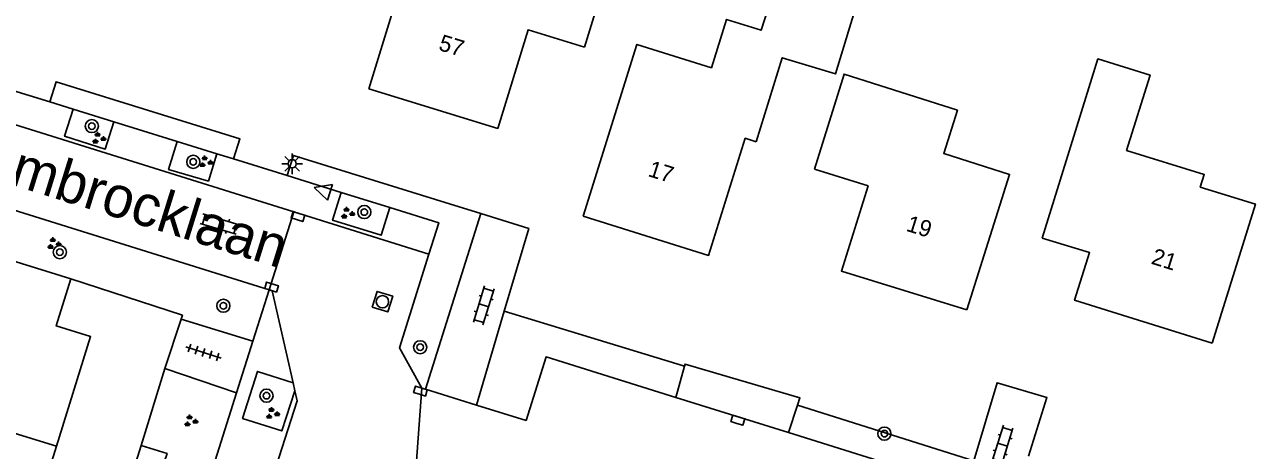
# Model space of a CAD drawing. Extents: x 137999 to 141000, y 397500 to 400501.
# Drawn here: x 138827.8 to 138902.6, y 399904.7 to 399930.6 of the extents above; entities that cross this region are included whole.
import ezdxf

# ---------------------------------------------------------------- set-up
doc = ezdxf.new("R2010")
doc.units = 0
for name, color, linetype in [('gg-afsc-erfafscheiding', 7, 'Continuous'), ('gg-anno-huisnummerreeks BGT', 7, 'Continuous'), ('gg-anno-openbare ruimte label', 7, 'Continuous'), ('gg-bbg-gedigitaliseerde bebouwing', 7, 'Continuous'), ('gg-bbg-hoofdgebouw', 7, 'Continuous'), ('gg-bbg-tussenscheiding', 7, 'Continuous'), ('gg-knt-verharding', 7, 'Continuous'), ('gg-knt-verharding nz', 7, 'Continuous'), ('gt-grn-groengrens', 7, 'Continuous'), ('gt-grn-weggrens', 7, 'Continuous'), ('gt-symb-boom', 7, 'Continuous'), ('gt-symb-groenvak', 7, 'Continuous'), ('gt-symb-klinker verharding', 7, 'Continuous'), ('gt-symb-kolk', 7, 'Continuous'), ('gt-symb-lichtmast', 7, 'Continuous'), ('gt-symb-rioolschacht', 7, 'Continuous'), ('gt-symb-tegel verharding', 7, 'Continuous'), ('gt-symb-waterafsluiter', 7, 'Continuous')]:
    doc.layers.add(name, color=color, linetype=linetype)

# ---------------------------------------------------------------- blocks, each defined once
blk = doc.blocks.new('gt0-KL1')
at = {"layer": 'gt-symb-klinker verharding'}
for p, q in [((-1.15, 0.3), (1.15, 0.3)), ((-1, -0.3), (-1, 0.3)), ((-0.5, 0.3), (-0.5, 0.45)), ((0, -0.3), (0, 0.3)), ((0.5, 0.3), (0.5, 0.45)), ((1, -0.3), (1, 0.3)), ((-1.15, -0.3), (1.15, -0.3)), ((-0.5, -0.45), (-0.5, -0.3)), ((0.5, -0.45), (0.5, -0.3))]:
    blk.add_line(p, q, dxfattribs=at)
blk = doc.blocks.new('gt0-KOLK')
at = {"layer": 'gt-symb-kolk'}
blk.add_lwpolyline([(0, 0), (0.375, 0), (0.375, 0.4), (-0.375, 0.4), (-0.375, 0), (0, 0)], dxfattribs=at)
blk = doc.blocks.new('gt0-BOOM')
at = {"layer": 'gt-symb-boom'}
for radius in [0.4, 0.2]:
    blk.add_circle((0, 0), radius, dxfattribs=at)
blk = doc.blocks.new('gt0-GRVAK')
at = {"layer": 'gt-symb-groenvak'}
for p, q in [((-0.11, 0.189), (-0.228, 0.24)), ((-0.182, 0.153), (0.088, 0.153)), ((-0.091, 0.211), (-0.156, 0.322)), ((-0.047, 0.214), (-0.047, 0.393)), ((-0.004, 0.211), (0.061, 0.322)), ((0.015, 0.189), (0.133, 0.24)), ((0.262, -0.052), (0.197, 0.059)), ((0.305, -0.049), (0.305, 0.13)), ((0.349, -0.052), (0.414, 0.059)), ((-0.245, -0.228), (-0.363, -0.177)), ((-0.318, -0.264), (-0.047, -0.264)), ((-0.226, -0.206), (-0.291, -0.095)), ((-0.183, -0.203), (-0.183, -0.024)), ((-0.139, -0.206), (-0.074, -0.095)), ((-0.12, -0.228), (-0.002, -0.177)), ((0.243, -0.074), (0.125, -0.023)), ((0.17, -0.11), (0.441, -0.11)), ((0.368, -0.074), (0.486, -0.023))]:
    blk.add_line(p, q, dxfattribs=at)
blk = doc.blocks.new('gt0-TEG1')
at = {"layer": 'gt-symb-tegel verharding'}
for p, q in [((-1.125, 0), (1.125, 0)), ((-0.9, -0.25), (-0.9, 0.25)), ((-0.45, -0.25), (-0.45, 0.25)), ((0, -0.25), (0, 0.25)), ((0.45, -0.25), (0.45, 0.25)), ((0.9, -0.25), (0.9, 0.25))]:
    blk.add_line(p, q, dxfattribs=at)
blk = doc.blocks.new('gt0-RS')
at = {"layer": 'gt-symb-rioolschacht'}
blk.add_lwpolyline([(-0.5, -0.5), (0.5, -0.5), (0.5, 0.5), (-0.5, 0.5)], close=True, dxfattribs=at)
blk.add_circle((0, 0), 0.375, dxfattribs=at)
blk = doc.blocks.new('gt0-WAFSL')
at = {"layer": 'gt-symb-waterafsluiter'}
for p, q in [((-0.5, -0.333), (0, 0.667)), ((0, 0.667), (0.5, -0.333)), ((0.5, -0.333), (-0.5, -0.333))]:
    blk.add_line(p, q, dxfattribs=at)
blk = doc.blocks.new('gt0-LMAST')
at = {"layer": 'gt-symb-lichtmast'}
for p, q in [((-0.182, 0.173), (-0.447, 0.438)), ((-0.005, 0.246), (-0.005, 0.621)), ((0.172, 0.173), (0.437, 0.438)), ((-0.255, -0.004), (-0.63, -0.004)), ((-0.182, -0.181), (-0.447, -0.446)), ((-0.005, -0.254), (-0.005, -0.629)), ((0.437, -0.446), (0.172, -0.181)), ((0.245, -0.004), (0.62, -0.004))]:
    blk.add_line(p, q, dxfattribs=at)
blk.add_circle((-0.005, -0.004), 0.25, dxfattribs=at)

msp = doc.modelspace()

# ---------------------------------------------------------------- linework, layer by layer
at = {"layer": 'gg-afsc-erfafscheiding'}
msp.add_line((138836.29, 399909.649), (138834.835, 399904.98), dxfattribs=at)
msp.add_lwpolyline([(138830.57, 399915.11), (138837.35, 399912.896), (138837.274, 399912.663)], dxfattribs=at)
at = {"layer": 'gg-bbg-gedigitaliseerde bebouwing'}
for points in [[(138848.69, 399926.68), (138851.534, 399935.927), (138856.614, 399934.367), (138857.727, 399937.992), (138863.923, 399936.089), (138861.81, 399929.22)], [(138889.66, 399917.6), (138893.046, 399928.501), (138896.218, 399927.516), (138894.794, 399922.932), (138899.511, 399921.467), (138899.274, 399920.703), (138902.625, 399919.662), (138900, 399911.21)], [(138885.07, 399913.22), (138887.673, 399921.469), (138883.663, 399922.752), (138884.501, 399925.371), (138877.605, 399927.577), (138875.8, 399921.79)]]:
    msp.add_lwpolyline(points, dxfattribs=at)
at = {"layer": 'gg-bbg-hoofdgebouw'}
msp.add_line((138830.57, 399915.11), (138823.04, 399917.45), dxfattribs=at)
for points in [[(138861.73, 399918.93), (138865.003, 399929.379), (138869.536, 399927.959), (138870.457, 399930.898), (138872.556, 399930.24), (138877.139, 399944.482)], [(138881.768, 399942.991), (138877.077, 399927.583), (138873.847, 399928.571), (138872.26, 399923.46)], [(138848.69, 399926.68), (138856.54, 399924.27), (138858.38, 399930.27), (138861.81, 399929.22)], [(138861.73, 399918.93), (138869.36, 399916.54), (138871.59, 399923.67), (138872.26, 399923.46)], [(138885.07, 399913.22), (138877.44, 399915.59), (138879.06, 399920.77), (138875.8, 399921.79)], [(138900, 399911.21), (138891.63, 399913.81), (138892.54, 399916.71), (138889.66, 399917.6)], [(138829.696, 399904.926), (138831.77, 399911.6), (138829.68, 399912.25), (138830.57, 399915.11)], [(138817.57, 399898.177), (138818.46, 399901.05), (138827.61, 399898.21), (138829.696, 399904.926)]]:
    msp.add_lwpolyline(points, dxfattribs=at)
at = {"layer": 'gg-bbg-tussenscheiding'}
msp.add_line((138829.696, 399904.926), (138820.073, 399907.914), dxfattribs=at)
at = {"layer": 'gg-knt-verharding'}
for p, q in [((138826.778, 399926.666), (138829.29, 399925.885)), ((138830.698, 399925.447), (138829.29, 399925.885)), ((138833.18, 399924.675), (138830.698, 399925.447)), ((138844.126, 399919.194), (138826.143, 399924.815)), ((138837.041, 399923.475), (138833.18, 399924.675)), ((138839.45, 399922.726), (138837.041, 399923.475)), ((138816.498, 399922.604), (138842.62, 399914.45)), ((138840.465, 399922.411), (138839.45, 399922.726)), ((138843.724, 399921.398), (138840.465, 399922.411)), ((138847.016, 399920.374), (138843.724, 399921.398)), ((138849.965, 399919.458), (138847.016, 399920.374)), ((138852.351, 399916.622), (138844.126, 399919.194)), ((138852.14, 399908.399), (138855.502, 399919.085)), ((138842.62, 399914.45), (138841.634, 399911.324)), ((138856.93, 399913.141), (138855.237, 399907.438)), ((138837.274, 399912.663), (138836.29, 399909.649)), ((138841.634, 399911.324), (138837.274, 399912.663)), ((138841.634, 399911.324), (138840.643, 399908.181)), ((138836.29, 399909.649), (138840.643, 399908.181)), ((138867.361, 399907.9), (138867.9, 399909.803)), ((138844.194, 399908.301), (138844.086, 399908.78)), ((138840.643, 399908.181), (138838.879, 399902.59)), ((138852.14, 399908.399), (138851.91, 399908.47)), ((138852.14, 399908.399), (138855.237, 399907.438)), ((138874.771, 399907.421), (138874.229, 399905.756)), ((138874.229, 399905.756), (138885.001, 399902.394)), ((138833.898, 399901.971), (138834.835, 399904.98))]:
    msp.add_line(p, q, dxfattribs=at)
for points in [[(138830.698, 399925.447), (138830.183, 399923.79), (138832.661, 399923.006), (138833.18, 399924.675)], [(138839.45, 399922.726), (138838.933, 399921.064), (138836.511, 399921.771), (138837.041, 399923.475)], [(138847.016, 399920.374), (138846.49, 399918.681), (138849.44, 399917.768), (138849.965, 399919.458)], [(138849.965, 399919.458), (138852.95, 399918.53), (138852.351, 399916.622)], [(138855.502, 399919.085), (138858.424, 399918.172), (138856.93, 399913.141)], [(138851.91, 399908.47), (138850.56, 399910.91), (138852.351, 399916.622)], [(138844.086, 399908.78), (138842.82, 399914.387), (138842.62, 399914.45)], [(138855.237, 399907.438), (138858.26, 399906.5), (138859.48, 399910.36), (138867.361, 399907.9)], [(138844.086, 399908.78), (138841.914, 399909.484), (138841.015, 399906.621), (138843.396, 399905.862), (138844.194, 399908.301)], [(138867.9, 399909.803), (138867.936, 399909.93), (138874.92, 399907.88), (138874.771, 399907.421)], [(138888.82, 399904.32), (138889.94, 399907.898), (138886.915, 399908.795), (138885.492, 399904.035)], [(138838.209, 399888.646), (138844.33, 399907.697), (138844.194, 399908.301)], [(138834.835, 399904.98), (138836.418, 399904.48), (138836.088, 399903.483), (138838.879, 399902.59)]]:
    msp.add_lwpolyline(points, dxfattribs=at)
at = {"layer": 'gg-knt-verharding nz'}
msp.add_line((138867.361, 399907.9), (138874.229, 399905.756), dxfattribs=at)
at = {"layer": 'gt-grn-groengrens'}
for p, q in [((138853.336, 399919.758), (138855.502, 399919.085)), ((138856.93, 399913.141), (138867.9, 399909.803)), ((138874.771, 399907.421), (138885.492, 399904.035))]:
    msp.add_line(p, q, dxfattribs=at)
for points in [[(138840.465, 399922.411), (138840.846, 399923.639), (138829.672, 399927.112), (138829.29, 399925.885)], [(138853.336, 399919.758), (138844.106, 399922.626), (138843.724, 399921.398)]]:
    msp.add_lwpolyline(points, dxfattribs=at)
at = {"layer": 'gt-grn-weggrens'}
for p, q in [((138844.126, 399919.194), (138842.62, 399914.45)), ((138851.53, 399903.21), (138851.91, 399908.47))]:
    msp.add_line(p, q, dxfattribs=at)

# ---------------------------------------------------------------- block references
at = {"layer": 'gt-symb-boom'}
for p in [(138831.842, 399924.41), (138838.014, 399922.231), (138848.418, 399919.18), (138829.895, 399916.737), (138839.843, 399913.478), (138851.817, 399910.952), (138842.467, 399908.005), (138880.055, 399905.695)]:
    msp.add_blockref('gt0-BOOM', p, dxfattribs=at)
at = {"layer": 'gt-symb-groenvak'}
for p in [(138832.241, 399923.663), (138838.753, 399922.226), (138847.381, 399919.096), (138829.518, 399917.249), (138842.813, 399906.916), (138837.837, 399906.457)]:
    msp.add_blockref('gt0-GRVAK', p, dxfattribs=at)
at = {"layer": 'gt-symb-klinker verharding'}
for p, rotation in [((138839.614, 399918.447), -16.49622422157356), ((138855.686, 399913.499), 73.01526746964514), ((138887.248, 399905.027), 72.61523545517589)]:
    msp.add_blockref('gt0-KL1', p, dxfattribs=dict(at, rotation=rotation))
at = {"layer": 'gt-symb-kolk'}
for p, rotation in [((138844.438, 399919.096), 162.6698913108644), ((138842.714, 399914.423), -17.40188791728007), ((138851.774, 399908.093), -17.22069937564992), ((138871.081, 399906.32), -17.165946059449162)]:
    msp.add_blockref('gt0-KOLK', p, dxfattribs=dict(at, rotation=rotation))
at = {"layer": 'gt-symb-lichtmast'}
msp.add_blockref('gt0-LMAST', (138844.035, 399922.121), dxfattribs=at)
at = {"layer": 'gt-symb-rioolschacht', "rotation": -17.401887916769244}
msp.add_blockref('gt0-RS', (138849.52, 399913.725), dxfattribs=at)
at = {"layer": 'gt-symb-tegel verharding', "rotation": -17.818888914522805}
msp.add_blockref('gt0-TEG1', (138838.639, 399910.636), dxfattribs=at)
at = {"layer": 'gt-symb-waterafsluiter', "rotation": 72.6698913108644}
msp.add_blockref('gt0-WAFSL', (138846.011, 399920.469), dxfattribs=at)

# ---------------------------------------------------------------- texts
at = {"layer": 'gg-anno-huisnummerreeks BGT'}
for s, rotation, p in [('57', 343, (138852.878, 399929.054)), ('17', 342.6, (138865.621, 399921.379)), ('19', 342.7, (138881.326, 399918.049)), ('21', 342.7, (138896.232, 399916.047))]:
    msp.add_text(s, height=1, rotation=rotation, dxfattribs=at).set_placement(p)
at = {"layer": 'gg-anno-openbare ruimte label'}
msp.add_text('Dokter Tombrocklaan', height=2.5, rotation=342.7, dxfattribs=at).set_placement((138812.76, 399925.253))

doc.saveas('drawing.dxf')
